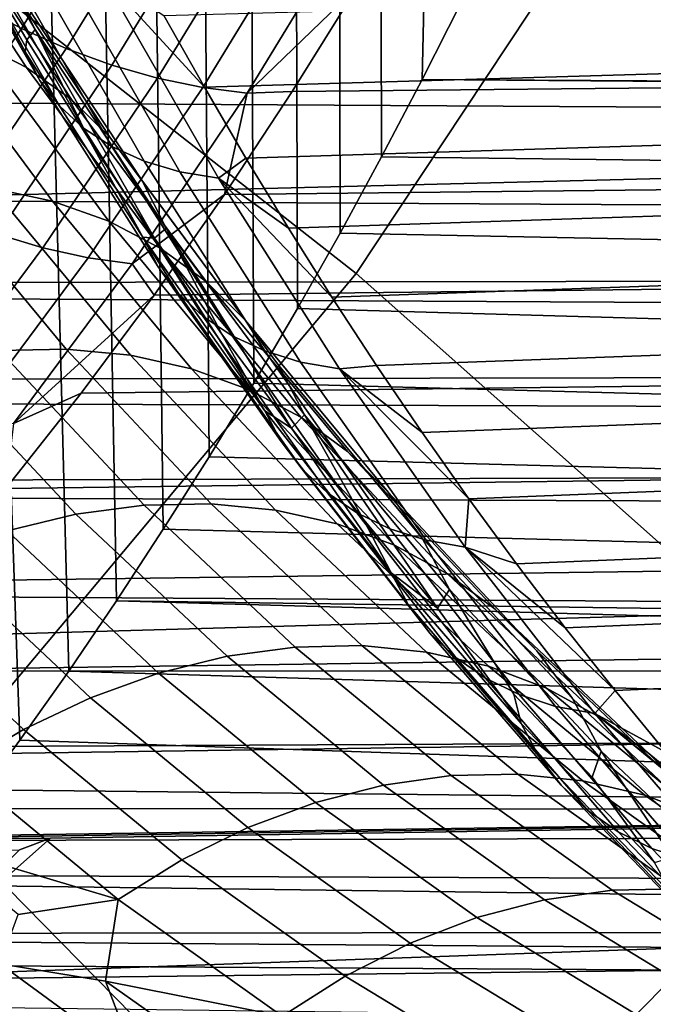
# Model space of a CAD drawing. Header units: metres. Extents: x -240 to 45, y -77 to 27.
# Tile 418 of 656: x -174.452 to -173.706, y -5.186 to -4.027. Entities that reach past the tile are written whole.
import ezdxf

# ---------------------------------------------------------------- set-up
doc = ezdxf.new("R2010")
doc.units = ezdxf.units.M
doc.layers.add('solid_102011X2', color=7, linetype='CONTINUOUS')

msp = doc.modelspace()

# ---------------------------------------------------------------- linework, layer by layer
at = {"layer": 'solid_102011X2'}
for points in [[(-173.978043, -4.09751, 300.59436), (-174.025665, -4.188366, 300.515106), (-174.02916, -2.673687, 300.509277), (-173.94014, -2.410217, 300.65741)], [(-173.978043, -4.09751, 300.59436), (-173.94014, -2.410217, 300.65741), (-173.931702, -4.005827, 300.671478)], [(-174.025665, -4.188366, 300.515106), (-174.074539, -4.278216, 300.433746), (-174.077606, -2.803968, 300.42865), (-174.02916, -2.673687, 300.509277)], [(-174.074539, -4.278216, 300.433746), (-174.12468, -4.366991, 300.350311), (-174.128754, -2.933301, 300.343536), (-174.077606, -2.803968, 300.42865)], [(-174.12468, -4.366991, 300.350311), (-174.176086, -4.454782, 300.26474), (-174.182632, -3.061506, 300.253845), (-174.128754, -2.933301, 300.343536)], [(-174.176086, -4.454782, 300.26474), (-174.228729, -4.541421, 300.177155), (-174.239273, -3.188482, 300.159576), (-174.182632, -3.061506, 300.253845)], [(-174.055435, -4.325553, 308.833588), (-174.789688, -3.749932, 307.528259), (-174.45546, -3.126841, 307.767365), (-173.64769, -3.710021, 309.129486)], [(-174.228729, -4.541421, 300.177155), (-174.282562, -4.626757, 300.087524), (-174.298691, -3.314078, 300.060699), (-174.239273, -3.188482, 300.159576)], [(-174.282562, -4.626757, 300.087524), (-174.337601, -4.710875, 299.995941), (-174.360825, -3.437961, 299.957275), (-174.298691, -3.314078, 300.060699)], [(-174.337601, -4.710875, 299.995941), (-174.393875, -4.793725, 299.902283), (-174.425735, -3.560153, 299.849274), (-174.360825, -3.437961, 299.957275)], [(-174.393875, -4.793725, 299.902283), (-174.451385, -4.875221, 299.80658), (-174.493484, -3.680475, 299.736511), (-174.425735, -3.560153, 299.849274)], [(-173.197433, -3.682834, 349.392975), (-175.061218, -3.724018, 348.052429), (-174.961182, -4.245782, 347.93277), (-173.100113, -4.19883, 349.273315)], [(-174.451385, -4.875221, 299.80658), (-174.510147, -4.955428, 299.708771), (-174.564056, -3.798908, 299.619049), (-174.493484, -3.680475, 299.736511)], [(-173.421371, -4.889576, 310.015717), (-174.055435, -4.325553, 308.833588), (-173.64769, -3.710021, 309.129486), (-172.899261, -4.279743, 310.422302)], [(-174.460556, -3.984445, 287.44809), (-174.604095, -3.740338, 287.209229), (-174.578384, -3.791634, 287.138245), (-174.433304, -4.038361, 287.3797)], [(-174.571213, -4.941859, 308.426849), (-175.198181, -4.372285, 307.225128), (-174.789688, -3.749932, 307.528259), (-174.055435, -4.325553, 308.833588)], [(-174.514435, -3.930549, 287.148102), (-174.443222, -4.050656, 287.266602), (-174.433304, -4.038361, 287.3797), (-174.578384, -3.791634, 287.138245)], [(-174.57782, -3.833431, 286.980347), (-174.445251, -4.064967, 287.200989), (-174.514435, -3.930549, 287.148102), (-174.582962, -3.808412, 287.034058)], [(-174.32106, -3.828202, 299.755524), (-174.372711, -3.802932, 299.751373), (-174.500153, -4.010528, 299.539276), (-174.449249, -4.037407, 299.542175)], [(-168.522324, -4.0479, 298.98053), (-168.3461, -3.936186, 298.968445), (-177.032715, -3.832849, 304.271484), (-177.115463, -3.971416, 304.208435)], [(-174.592377, -3.857262, 287.650055), (-174.443527, -4.083051, 287.897766), (-174.503189, -4.05265, 287.959778), (-174.651184, -3.828151, 287.71347)], [(-174.56134, -3.865381, 286.93512), (-174.427902, -4.09845, 287.157227), (-174.445251, -4.064967, 287.200989), (-174.57782, -3.833431, 286.980347)], [(-174.267853, -3.850166, 299.754181), (-174.32106, -3.828202, 299.755524), (-174.449249, -4.037407, 299.542175), (-174.396698, -4.060762, 299.539734)], [(-174.540588, -3.893328, 287.584137), (-174.390686, -4.120715, 287.833618), (-174.443527, -4.083051, 287.897766), (-174.592377, -3.857262, 287.650055)], [(-174.213791, -3.868528, 299.747314), (-174.267853, -3.850166, 299.754181), (-174.396698, -4.060762, 299.539734), (-174.343185, -4.080277, 299.531982)], [(-174.539093, -3.893984, 286.890106), (-174.404861, -4.128425, 287.113525), (-174.427902, -4.09845, 287.157227), (-174.56134, -3.865381, 286.93512)], [(-174.159576, -3.883039, 299.735046), (-174.213791, -3.868528, 299.747314), (-174.343185, -4.080277, 299.531982), (-174.289383, -4.095692, 299.519012)], [(-174.49646, -3.935899, 287.516541), (-174.345322, -4.165173, 287.768066), (-174.390686, -4.120715, 287.833618), (-174.540588, -3.893328, 287.584137)], [(-174.511368, -3.918859, 286.845947), (-174.37645, -4.154492, 287.070465), (-174.404861, -4.128425, 287.113525), (-174.539093, -3.893984, 286.890106)], [(-174.105911, -3.893503, 299.71756), (-174.159576, -3.883039, 299.735046), (-174.289383, -4.095692, 299.519012), (-174.236008, -4.106797, 299.501038)], [(-174.05365, -3.899769, 299.69516), (-174.105911, -3.893503, 299.71756), (-174.236008, -4.106797, 299.501038), (-174.183929, -4.113431, 299.478363)], [(-174.183929, -4.113431, 299.478363), (-174.054092, -3.987978, 299.583099), (-174.05365, -3.899769, 299.69516)], [(-174.478531, -3.939672, 286.803192), (-174.343048, -4.176304, 287.028687), (-174.37645, -4.154492, 287.070465), (-174.511368, -3.918859, 286.845947)], [(-174.445251, -4.064967, 287.200989), (-174.443222, -4.050656, 287.266602), (-174.514435, -3.930549, 287.148102)], [(-174.460556, -3.984445, 287.44809), (-174.307999, -4.21587, 287.701996), (-174.345322, -4.165173, 287.768066), (-174.49646, -3.935899, 287.516541)], [(-174.44104, -3.956147, 286.762451), (-174.305084, -4.19357, 286.988678), (-174.343048, -4.176304, 287.028687), (-174.478531, -3.939672, 286.803192)], [(-174.399368, -3.968063, 286.724213), (-174.263092, -4.206057, 286.951019), (-174.305084, -4.19357, 286.988678), (-174.44104, -3.956147, 286.762451)], [(-174.130905, -4.111642, 299.455231), (-170.325882, -4.073671, 297.22348), (-170.252487, -3.953498, 297.345612), (-174.054092, -3.987978, 299.583099)], [(-168.705673, -4.159426, 298.993408), (-168.522324, -4.0479, 298.98053), (-177.115463, -3.971416, 304.208435), (-177.201294, -4.109083, 304.142487)], [(-174.35408, -3.975261, 286.689056), (-174.217621, -4.213601, 286.916168), (-174.263092, -4.206057, 286.951019), (-174.399368, -3.968063, 286.724213)], [(-174.35408, -3.975261, 286.689056), (-174.28183, -4.022074, 286.698212), (-174.234222, -4.106452, 286.777435)], [(-174.217621, -4.213601, 286.916168), (-174.35408, -3.975261, 286.689056), (-174.234222, -4.106452, 286.777435), (-174.185394, -4.189868, 286.858704)], [(-174.307999, -4.21587, 287.701996), (-174.460556, -3.984445, 287.44809), (-174.433304, -4.038361, 287.3797), (-174.27916, -4.272175, 287.63623)], [(-174.183929, -4.113431, 299.478363), (-174.130905, -4.111642, 299.455231), (-174.054092, -3.987978, 299.583099)], [(-173.612854, -4.003764, 286.273346), (-173.565857, -4.086881, 286.350464), (-174.234222, -4.106452, 286.777435), (-174.28183, -4.022074, 286.698212)], [(-173.931702, -4.005827, 300.671478), (-169.893005, -4.006445, 298.24408), (-170.141891, -4.120197, 298.262817), (-173.978043, -4.09751, 300.59436)], [(-174.568924, -4.029892, 288.01889), (-174.413101, -4.240633, 288.278198), (-174.484497, -4.225231, 288.332916), (-174.639908, -4.015061, 288.07428)], [(-174.449249, -4.037407, 299.542175), (-174.500153, -4.010528, 299.539276), (-174.632492, -4.205735, 299.319031), (-174.582382, -4.234094, 299.320648)], [(-174.503189, -4.05265, 287.959778), (-174.346725, -4.264266, 288.220184), (-174.413101, -4.240633, 288.278198), (-174.568924, -4.029892, 288.01889)], [(-174.396698, -4.060762, 299.539734), (-174.449249, -4.037407, 299.542175), (-174.582382, -4.234094, 299.320648), (-174.530502, -4.258728, 299.317078)], [(-174.443222, -4.050656, 287.266602), (-174.369324, -4.168581, 287.389618), (-174.433304, -4.038361, 287.3797)], [(-174.29274, -4.284153, 287.51709), (-174.27916, -4.272175, 287.63623), (-174.433304, -4.038361, 287.3797)], [(-174.369324, -4.168581, 287.389618), (-174.29274, -4.284153, 287.51709), (-174.433304, -4.038361, 287.3797)], [(-174.443527, -4.083051, 287.897766), (-174.286209, -4.295836, 288.159637), (-174.346725, -4.264266, 288.220184), (-174.503189, -4.05265, 287.959778)], [(-174.445251, -4.064967, 287.200989), (-174.306793, -4.282976, 287.431427), (-174.369324, -4.168581, 287.389618), (-174.443222, -4.050656, 287.266602)], [(-174.343185, -4.080277, 299.531982), (-174.396698, -4.060762, 299.539734), (-174.530502, -4.258728, 299.317078), (-174.477524, -4.279305, 299.30838)], [(-174.427902, -4.09845, 287.157227), (-174.288559, -4.317852, 287.389099), (-174.306793, -4.282976, 287.431427), (-174.445251, -4.064967, 287.200989)], [(-174.210709, -4.232765, 299.322449), (-170.402039, -4.191519, 297.09671), (-170.325882, -4.073671, 297.22348), (-174.130905, -4.111642, 299.455231)], [(-174.289383, -4.095692, 299.519012), (-174.343185, -4.080277, 299.531982), (-174.477524, -4.279305, 299.30838), (-174.424149, -4.295549, 299.294739)], [(-174.390686, -4.120715, 287.833618), (-174.232285, -4.334949, 288.097229), (-174.286209, -4.295836, 288.159637), (-174.443527, -4.083051, 287.897766)], [(-173.565857, -4.086881, 286.350464), (-173.51767, -4.169077, 286.429535), (-174.185394, -4.189868, 286.858704), (-174.234222, -4.106452, 286.777435)], [(-174.404861, -4.128425, 287.113525), (-174.264725, -4.349075, 287.346741), (-174.288559, -4.317852, 287.389099), (-174.427902, -4.09845, 287.157227)], [(-174.236008, -4.106797, 299.501038), (-174.289383, -4.095692, 299.519012), (-174.424149, -4.295549, 299.294739), (-174.371078, -4.307245, 299.276245)], [(-173.978043, -4.09751, 300.59436), (-170.157761, -4.127373, 298.263885), (-170.395355, -4.233506, 298.278656), (-174.025665, -4.188366, 300.515106)], [(-173.978043, -4.09751, 300.59436), (-170.141891, -4.120197, 298.262817), (-170.157761, -4.127373, 298.263885)], [(-168.897964, -4.271338, 299.007538), (-168.705673, -4.159426, 298.993408), (-177.201294, -4.109083, 304.142487), (-177.276596, -4.225222, 304.084137)], [(-174.183929, -4.113431, 299.478363), (-174.236008, -4.106797, 299.501038), (-174.371078, -4.307245, 299.276245), (-174.319183, -4.31422, 299.253296)], [(-174.319183, -4.31422, 299.253296), (-174.210709, -4.232765, 299.322449), (-174.183929, -4.113431, 299.478363)], [(-174.183929, -4.113431, 299.478363), (-174.210709, -4.232765, 299.322449), (-174.130905, -4.111642, 299.455231)], [(-174.345322, -4.165173, 287.768066), (-174.185654, -4.381116, 288.033813), (-174.232285, -4.334949, 288.097229), (-174.390686, -4.120715, 287.833618)], [(-174.37645, -4.154492, 287.070465), (-174.235626, -4.376228, 287.30484), (-174.264725, -4.349075, 287.346741), (-174.404861, -4.128425, 287.113525)], [(-174.343048, -4.176304, 287.028687), (-174.201645, -4.398948, 287.264008), (-174.235626, -4.376228, 287.30484), (-174.37645, -4.154492, 287.070465)], [(-174.306793, -4.282976, 287.431427), (-174.29274, -4.284153, 287.51709), (-174.369324, -4.168581, 287.389618)], [(-174.307999, -4.21587, 287.701996), (-174.146881, -4.433763, 287.970123), (-174.185654, -4.381116, 288.033813), (-174.345322, -4.165173, 287.768066)], [(-173.51767, -4.169077, 286.429535), (-173.468307, -4.25031, 286.510559), (-174.135345, -4.272277, 286.941986), (-174.185394, -4.189868, 286.858704)], [(-174.305084, -4.19357, 286.988678), (-174.163239, -4.416932, 287.224762), (-174.201645, -4.398948, 287.264008), (-174.343048, -4.176304, 287.028687)], [(-174.263092, -4.206057, 286.951019), (-174.120911, -4.42994, 287.187653), (-174.163239, -4.416932, 287.224762), (-174.305084, -4.19357, 286.988678)], [(-174.293457, -4.351136, 299.184723), (-170.480957, -4.306862, 296.965363), (-170.402039, -4.191519, 297.09671), (-174.210709, -4.232765, 299.322449)], [(-174.217621, -4.213601, 286.916168), (-174.185394, -4.189868, 286.858704), (-174.135345, -4.272277, 286.941986)], [(-174.025665, -4.188366, 300.515106), (-170.395355, -4.233506, 298.278656), (-170.654175, -4.346341, 298.291809), (-174.074539, -4.278216, 300.433746)], [(-173.100113, -4.19883, 349.273315), (-174.961182, -4.245782, 347.93277), (-174.848129, -4.761007, 347.797546), (-172.990158, -4.70836, 349.138123)], [(-174.217621, -4.213601, 286.916168), (-174.075241, -4.437797, 287.153137), (-174.120911, -4.42994, 287.187653), (-174.263092, -4.206057, 286.951019)], [(-174.560043, -4.218252, 288.383667), (-174.396881, -4.414634, 288.655212), (-174.475571, -4.416216, 288.701416), (-174.638763, -4.219783, 288.429779)], [(-174.484497, -4.225231, 288.332916), (-174.321152, -4.421845, 288.604797), (-174.396881, -4.414634, 288.655212), (-174.560043, -4.218252, 288.383667)], [(-174.146881, -4.433763, 287.970123), (-174.307999, -4.21587, 287.701996), (-174.27916, -4.272175, 287.63623), (-174.116455, -4.492233, 287.907013)], [(-174.217621, -4.213601, 286.916168), (-174.135345, -4.272277, 286.941986), (-174.084061, -4.353629, 287.027344)], [(-174.075241, -4.437797, 287.153137), (-174.217621, -4.213601, 286.916168), (-174.084061, -4.353629, 287.027344), (-174.03157, -4.433873, 287.114685)], [(-168.997986, -4.327584, 299.015167), (-168.897964, -4.271338, 299.007538), (-177.276596, -4.225222, 304.084137), (-177.35408, -4.340679, 304.023682)], [(-174.413101, -4.240633, 288.278198), (-174.249329, -4.437761, 288.550781), (-174.321152, -4.421845, 288.604797), (-174.484497, -4.225231, 288.332916)], [(-174.346725, -4.264266, 288.220184), (-174.182297, -4.462183, 288.493866), (-174.249329, -4.437761, 288.550781), (-174.413101, -4.240633, 288.278198)], [(-174.319183, -4.31422, 299.253296), (-174.293457, -4.351136, 299.184723), (-174.210709, -4.232765, 299.322449)], [(-173.468307, -4.25031, 286.510559), (-173.417755, -4.330536, 286.593567), (-174.084061, -4.353629, 287.027344), (-174.135345, -4.272277, 286.941986)], [(-174.286209, -4.295836, 288.159637), (-174.120895, -4.494806, 288.434753), (-174.182297, -4.462183, 288.493866), (-174.346725, -4.264266, 288.220184)], [(-174.29274, -4.284153, 287.51709), (-174.21347, -4.39721, 287.648987), (-174.27916, -4.272175, 287.63623)], [(-174.131546, -4.507581, 287.785339), (-174.116455, -4.492233, 287.907013), (-174.27916, -4.272175, 287.63623)], [(-174.21347, -4.39721, 287.648987), (-174.131546, -4.507581, 287.785339), (-174.27916, -4.272175, 287.63623)], [(-174.424149, -4.295549, 299.294739), (-174.477524, -4.279305, 299.30838), (-174.616348, -4.465631, 299.077362), (-174.563416, -4.482638, 299.062958)], [(-174.306793, -4.282976, 287.431427), (-174.162979, -4.487407, 287.670746), (-174.29274, -4.284153, 287.51709)], [(-174.288559, -4.317852, 287.389099), (-174.14386, -4.523547, 287.629944), (-174.162979, -4.487407, 287.670746), (-174.306793, -4.282976, 287.431427)], [(-174.162979, -4.487407, 287.670746), (-174.21347, -4.39721, 287.648987), (-174.29274, -4.284153, 287.51709)], [(-174.074539, -4.278216, 300.433746), (-170.654175, -4.346341, 298.291809), (-170.918137, -4.458496, 298.302155), (-174.12468, -4.366991, 300.350311)], [(-174.371078, -4.307245, 299.276245), (-174.424149, -4.295549, 299.294739), (-174.563416, -4.482638, 299.062958), (-174.510635, -4.494877, 299.043976)], [(-174.232285, -4.334949, 288.097229), (-174.065903, -4.535223, 288.374146), (-174.120895, -4.494806, 288.434753), (-174.286209, -4.295836, 288.159637)], [(-174.319183, -4.31422, 299.253296), (-174.371078, -4.307245, 299.276245), (-174.510635, -4.494877, 299.043976), (-174.458923, -4.502166, 299.020752)], [(-174.379135, -4.466557, 299.042114), (-170.562622, -4.419525, 296.829437), (-170.480957, -4.306862, 296.965363), (-174.293457, -4.351136, 299.184723)], [(-174.458923, -4.502166, 299.020752), (-174.293457, -4.351136, 299.184723), (-174.319183, -4.31422, 299.253296)], [(-174.264725, -4.349075, 287.346741), (-174.119232, -4.555902, 287.588867), (-174.14386, -4.523547, 287.629944), (-174.288559, -4.317852, 287.389099)], [(-169.100403, -4.383939, 299.023132), (-168.997986, -4.327584, 299.015167), (-177.35408, -4.340679, 304.023682)], [(-174.023788, -5.499332, 309.536682), (-174.571213, -4.941859, 308.426849), (-174.055435, -4.325553, 308.833588), (-173.421371, -4.889576, 310.015717)], [(-173.417755, -4.330536, 286.593567), (-173.366028, -4.40971, 286.678528), (-174.03157, -4.433873, 287.114685), (-174.084061, -4.353629, 287.027344)], [(-169.205185, -4.440379, 299.031403), (-169.100403, -4.383939, 299.023132), (-177.35408, -4.340679, 304.023682), (-177.433685, -4.455201, 303.961029)], [(-174.185654, -4.381116, 288.033813), (-174.01799, -4.582931, 288.312866), (-174.065903, -4.535223, 288.374146), (-174.232285, -4.334949, 288.097229)], [(-174.458923, -4.502166, 299.020752), (-174.379135, -4.466557, 299.042114), (-174.293457, -4.351136, 299.184723)], [(-174.235626, -4.376228, 287.30484), (-174.089447, -4.584038, 287.548157), (-174.119232, -4.555902, 287.588867), (-174.264725, -4.349075, 287.346741)], [(-174.12468, -4.366991, 300.350311), (-170.918137, -4.458496, 298.302155), (-171.104843, -4.537365, 298.305786), (-174.176086, -4.454782, 300.26474)], [(-174.201645, -4.398948, 287.264008), (-174.054886, -4.607582, 287.50827), (-174.089447, -4.584038, 287.548157), (-174.235626, -4.376228, 287.30484)], [(-174.146881, -4.433763, 287.970123), (-173.977753, -4.637334, 288.251617), (-174.01799, -4.582931, 288.312866), (-174.185654, -4.381116, 288.033813)], [(-174.162979, -4.487407, 287.670746), (-174.131546, -4.507581, 287.785339), (-174.21347, -4.39721, 287.648987)], [(-174.163239, -4.416932, 287.224762), (-174.016006, -4.626218, 287.469788), (-174.054886, -4.607582, 287.50827), (-174.201645, -4.398948, 287.264008)], [(-174.396881, -4.414634, 288.655212), (-174.226288, -4.59669, 288.939087), (-174.304947, -4.598318, 288.985382), (-174.475571, -4.416216, 288.701416)], [(-174.321152, -4.421845, 288.604797), (-174.150375, -4.60411, 288.889008), (-174.226288, -4.59669, 288.939087), (-174.396881, -4.414634, 288.655212)], [(-173.366028, -4.40971, 286.678528), (-173.31311, -4.487782, 286.765442), (-173.977859, -4.512959, 287.204102), (-174.03157, -4.433873, 287.114685)], [(-174.556229, -4.426572, 288.742828), (-174.38533, -4.608973, 289.027252), (-174.466446, -4.628523, 289.064209), (-174.637863, -4.445574, 288.778931)], [(-174.475571, -4.416216, 288.701416), (-174.304947, -4.598318, 288.985382), (-174.38533, -4.608973, 289.027252), (-174.556229, -4.426572, 288.742828)], [(-174.467728, -4.578832, 298.894684), (-170.647018, -4.529321, 296.688995), (-170.562622, -4.419525, 296.829437), (-174.379135, -4.466557, 299.042114)], [(-174.249329, -4.437761, 288.550781), (-174.07811, -4.620485, 288.835724), (-174.150375, -4.60411, 288.889008), (-174.321152, -4.421845, 288.604797)], [(-174.120911, -4.42994, 287.187653), (-173.973358, -4.639697, 287.433228), (-174.016006, -4.626218, 287.469788), (-174.163239, -4.416932, 287.224762)], [(-174.182297, -4.462183, 288.493866), (-174.010422, -4.645612, 288.779907), (-174.07811, -4.620485, 288.835724), (-174.249329, -4.437761, 288.550781)], [(-173.977753, -4.637334, 288.251617), (-174.146881, -4.433763, 287.970123), (-174.116455, -4.492233, 287.907013), (-173.945709, -4.697755, 288.191193)], [(-174.075241, -4.437797, 287.153137), (-173.927475, -4.64784, 287.399048), (-173.973358, -4.639697, 287.433228), (-174.120911, -4.42994, 287.187653)], [(-174.075241, -4.437797, 287.153137), (-174.03157, -4.433873, 287.114685), (-173.977859, -4.512959, 287.204102)], [(-174.075241, -4.437797, 287.153137), (-173.977859, -4.512959, 287.204102), (-173.922943, -4.590838, 287.295502)], [(-174.075241, -4.437797, 287.153137), (-173.922943, -4.590838, 287.295502), (-173.927475, -4.64784, 287.399048)], [(-169.312347, -4.496893, 299.039978), (-169.205185, -4.440379, 299.031403), (-177.433685, -4.455201, 303.961029), (-177.443634, -4.469234, 303.953186)], [(-174.176086, -4.454782, 300.26474), (-171.104843, -4.537365, 298.305786), (-171.292725, -4.618382, 298.303253), (-174.228729, -4.541421, 300.177155)], [(-169.421906, -4.553468, 299.048828), (-169.312347, -4.496893, 299.039978), (-177.443634, -4.469234, 303.953186), (-177.522202, -4.578115, 303.890778)], [(-174.458923, -4.502166, 299.020752), (-174.467728, -4.578832, 298.894684), (-174.379135, -4.466557, 299.042114)], [(-174.120895, -4.494806, 288.434753), (-173.948135, -4.679177, 288.72226), (-174.010422, -4.645612, 288.779907), (-174.182297, -4.462183, 288.493866)], [(-174.162979, -4.487407, 287.670746), (-174.014343, -4.678219, 287.918152), (-174.131546, -4.507581, 287.785339)], [(-174.14386, -4.523547, 287.629944), (-173.994324, -4.715502, 287.878815), (-174.014343, -4.678219, 287.918152), (-174.162979, -4.487407, 287.670746)], [(-174.131546, -4.507581, 287.785339), (-174.046997, -4.615086, 287.926056), (-174.116455, -4.492233, 287.907013)], [(-174.065903, -4.535223, 288.374146), (-173.892044, -4.720762, 288.663483), (-173.948135, -4.679177, 288.72226), (-174.120895, -4.494806, 288.434753)], [(-173.959854, -4.719553, 288.071075), (-173.945709, -4.697755, 288.191193), (-174.116455, -4.492233, 287.907013)], [(-174.046997, -4.615086, 287.926056), (-173.959854, -4.719553, 288.071075), (-174.116455, -4.492233, 287.907013)], [(-173.31311, -4.487782, 286.765442), (-173.259018, -4.564702, 286.854309), (-173.922943, -4.590838, 287.295502), (-173.977859, -4.512959, 287.204102)], [(-174.014343, -4.678219, 287.918152), (-174.046997, -4.615086, 287.926056), (-174.131546, -4.507581, 287.785339)], [(-174.559204, -4.687762, 298.742462), (-170.7341, -4.63607, 296.544067), (-170.647018, -4.529321, 296.688995), (-174.467728, -4.578832, 298.894684)], [(-174.119232, -4.555902, 287.588867), (-173.968903, -4.748879, 287.839081), (-173.994324, -4.715502, 287.878815), (-174.14386, -4.523547, 287.629944)], [(-174.228729, -4.541421, 300.177155), (-171.292725, -4.618382, 298.303253), (-171.482178, -4.701474, 298.294403), (-174.282562, -4.626757, 300.087524)], [(-174.01799, -4.582931, 288.312866), (-173.84285, -4.769847, 288.60434), (-173.892044, -4.720762, 288.663483), (-174.065903, -4.535223, 288.374146)], [(-169.533844, -4.610088, 299.057953), (-169.421906, -4.553468, 299.048828), (-177.522202, -4.578115, 303.890778)], [(-174.089447, -4.584038, 287.548157), (-173.938416, -4.777906, 287.7995), (-173.968903, -4.748879, 287.839081), (-174.119232, -4.555902, 287.588867)], [(-173.259018, -4.564702, 286.854309), (-173.203766, -4.640424, 286.945099), (-173.866806, -4.667458, 287.388916), (-173.922943, -4.590838, 287.295502)], [(-169.788086, -4.73699, 299.076324), (-169.533844, -4.610088, 299.057953), (-177.522202, -4.578115, 303.890778), (-177.602661, -4.686119, 303.826355)], [(-174.054886, -4.607582, 287.50827), (-173.903275, -4.802194, 287.76059), (-173.938416, -4.777906, 287.7995), (-174.089447, -4.584038, 287.548157)], [(-173.977753, -4.637334, 288.251617), (-173.801147, -4.825821, 288.545532), (-173.84285, -4.769847, 288.60434), (-174.01799, -4.582931, 288.312866)], [(-174.304947, -4.598318, 288.985382), (-174.127457, -4.765372, 289.280762), (-174.207565, -4.776293, 289.32309), (-174.38533, -4.608973, 289.027252)], [(-174.226288, -4.59669, 288.939087), (-174.048859, -4.763704, 289.234406), (-174.127457, -4.765372, 289.280762), (-174.304947, -4.598318, 288.985382)], [(-174.150375, -4.60411, 288.889008), (-173.972733, -4.771308, 289.184631), (-174.048859, -4.763704, 289.234406), (-174.226288, -4.59669, 288.939087)], [(-173.927475, -4.64784, 287.399048), (-173.922943, -4.590838, 287.295502), (-173.866806, -4.667458, 287.388916)], [(-174.38533, -4.608973, 289.027252), (-174.207565, -4.776293, 289.32309), (-174.288162, -4.79633, 289.360931), (-174.466446, -4.628523, 289.064209)], [(-174.07811, -4.620485, 288.835724), (-173.90004, -4.788092, 289.13208), (-173.972733, -4.771308, 289.184631), (-174.150375, -4.60411, 288.889008)], [(-174.016006, -4.626218, 287.469788), (-173.863953, -4.821419, 287.72287), (-173.903275, -4.802194, 287.76059), (-174.054886, -4.607582, 287.50827)], [(-174.010422, -4.645612, 288.779907), (-173.831696, -4.813845, 289.077362), (-173.90004, -4.788092, 289.13208), (-174.07811, -4.620485, 288.835724)], [(-174.014343, -4.678219, 287.918152), (-173.959854, -4.719553, 288.071075), (-174.046997, -4.615086, 287.926056)], [(-174.466446, -4.628523, 289.064209), (-174.288162, -4.79633, 289.360931), (-174.368271, -4.825234, 289.393738), (-174.547302, -4.656725, 289.095795)], [(-174.282562, -4.626757, 300.087524), (-171.482178, -4.701474, 298.294403), (-171.590363, -4.749439, 298.286469), (-174.337601, -4.710875, 299.995941)], [(-173.973358, -4.639697, 287.433228), (-173.820953, -4.835325, 287.686859), (-173.863953, -4.821419, 287.72287), (-174.016006, -4.626218, 287.469788)], [(-174.653503, -4.793117, 298.58551), (-170.823853, -4.739569, 296.394714), (-170.7341, -4.63607, 296.544067), (-174.559204, -4.687762, 298.742462)], [(-173.948135, -4.679177, 288.72226), (-173.768524, -4.848245, 289.021179), (-173.831696, -4.813845, 289.077362), (-174.010422, -4.645612, 288.779907)], [(-173.801147, -4.825821, 288.545532), (-173.977753, -4.637334, 288.251617), (-173.945709, -4.697755, 288.191193), (-173.767471, -4.887987, 288.487823)], [(-173.927475, -4.64784, 287.399048), (-173.774887, -4.843725, 287.653015), (-173.820953, -4.835325, 287.686859), (-173.973358, -4.639697, 287.433228)], [(-173.203766, -4.640424, 286.945099), (-173.147354, -4.714899, 287.037842), (-173.809494, -4.742764, 287.484314), (-173.866806, -4.667458, 287.388916)], [(-174.547302, -4.656725, 289.095795), (-174.368271, -4.825234, 289.393738), (-174.446869, -4.862644, 289.421143), (-174.626862, -4.693226, 289.121613)], [(-173.927475, -4.64784, 287.399048), (-173.866806, -4.667458, 287.388916), (-173.809494, -4.742764, 287.484314)], [(-173.927475, -4.64784, 287.399048), (-173.809494, -4.742764, 287.484314), (-173.750977, -4.816701, 287.581696)], [(-173.927475, -4.64784, 287.399048), (-173.750977, -4.816701, 287.581696), (-173.774887, -4.843725, 287.653015)], [(-174.014343, -4.678219, 287.918152), (-173.861343, -4.85542, 288.172791), (-173.959854, -4.719553, 288.071075)], [(-173.994324, -4.715502, 287.878815), (-173.840439, -4.893732, 288.134918), (-173.861343, -4.85542, 288.172791), (-174.014343, -4.678219, 287.918152)], [(-173.892044, -4.720762, 288.663483), (-173.711334, -4.890865, 288.964264), (-173.768524, -4.848245, 289.021179), (-173.948135, -4.679177, 288.72226)], [(-169.902557, -4.794131, 299.082642), (-169.788086, -4.73699, 299.076324), (-177.602661, -4.686119, 303.826355), (-177.68483, -4.792951, 303.76001)], [(-174.626862, -4.693226, 289.121613), (-174.446869, -4.862644, 289.421143), (-174.522995, -4.908093, 289.44281), (-174.704147, -4.737571, 289.141296)], [(-173.861343, -4.85542, 288.172791), (-173.870148, -4.820777, 288.220367), (-173.945709, -4.697755, 288.191193), (-173.959854, -4.719553, 288.071075)], [(-173.870148, -4.820777, 288.220367), (-173.777939, -4.918582, 288.37384), (-173.767471, -4.887987, 288.487823), (-173.945709, -4.697755, 288.191193)], [(-172.990158, -4.70836, 349.138123), (-174.848129, -4.761007, 347.797546), (-174.722214, -5.268893, 347.646942), (-172.867676, -5.210632, 348.987518)], [(-174.337601, -4.710875, 299.995941), (-171.672119, -4.785895, 298.279114), (-171.862244, -4.871292, 298.257263), (-174.393875, -4.793725, 299.902283)], [(-174.337601, -4.710875, 299.995941), (-171.590363, -4.749439, 298.286469), (-171.672119, -4.785895, 298.279114)], [(-173.968903, -4.748879, 287.839081), (-173.814209, -4.928031, 288.096527), (-173.840439, -4.893732, 288.134918), (-173.994324, -4.715502, 287.878815)], [(-173.147354, -4.714899, 287.037842), (-173.089798, -4.788072, 287.132477), (-173.750977, -4.816701, 287.581696), (-173.809494, -4.742764, 287.484314)], [(-173.84285, -4.769847, 288.60434), (-173.660828, -4.941173, 288.907257), (-173.711334, -4.890865, 288.964264), (-173.892044, -4.720762, 288.663483)], [(-174.75058, -4.894685, 298.42392), (-170.916183, -4.839608, 296.241058), (-170.823853, -4.739569, 296.394714), (-174.653503, -4.793117, 298.58551)], [(-173.938416, -4.777906, 287.7995), (-173.783035, -4.957859, 288.058075), (-173.814209, -4.928031, 288.096527), (-173.968903, -4.748879, 287.839081)], [(-174.127457, -4.765372, 289.280762), (-173.94371, -4.916695, 289.586548), (-174.023544, -4.927849, 289.629364), (-174.207565, -4.776293, 289.32309)], [(-174.048859, -4.763704, 289.234406), (-173.865158, -4.914991, 289.540131), (-173.94371, -4.916695, 289.586548), (-174.127457, -4.765372, 289.280762)], [(-173.972733, -4.771308, 289.184631), (-173.788834, -4.922758, 289.490692), (-173.865158, -4.914991, 289.540131), (-174.048859, -4.763704, 289.234406)], [(-173.90004, -4.788092, 289.13208), (-173.715714, -4.9399, 289.438843), (-173.788834, -4.922758, 289.490692), (-173.972733, -4.771308, 289.184631)], [(-173.801147, -4.825821, 288.545532), (-173.617645, -4.998541, 288.850922), (-173.660828, -4.941173, 288.907257), (-173.84285, -4.769847, 288.60434)], [(-174.207565, -4.776293, 289.32309), (-174.023544, -4.927849, 289.629364), (-174.103622, -4.948314, 289.66806), (-174.288162, -4.79633, 289.360931)], [(-173.903275, -4.802194, 287.76059), (-173.747314, -4.982818, 288.020142), (-173.783035, -4.957859, 288.058075), (-173.938416, -4.777906, 287.7995)], [(-170.035583, -4.860553, 299.088409), (-169.902557, -4.794131, 299.082642), (-177.68483, -4.792951, 303.76001), (-177.768661, -4.898553, 303.691711)], [(-174.393875, -4.793725, 299.902283), (-171.862244, -4.871292, 298.257263), (-172.05191, -4.957064, 298.228973), (-174.451385, -4.875221, 299.80658)], [(-174.288162, -4.79633, 289.360931), (-174.103622, -4.948314, 289.66806), (-174.182983, -4.977835, 289.702118), (-174.368271, -4.825234, 289.393738)], [(-173.831696, -4.813845, 289.077362), (-173.646698, -4.966202, 289.385254), (-173.715714, -4.9399, 289.438843), (-173.90004, -4.788092, 289.13208)], [(-173.089798, -4.788072, 287.132477), (-173.031097, -4.859891, 287.229034), (-173.691284, -4.889223, 287.68103), (-173.750977, -4.816701, 287.581696)], [(-173.863953, -4.821419, 287.72287), (-173.707535, -5.002573, 287.983185), (-173.747314, -4.982818, 288.020142), (-173.903275, -4.802194, 287.76059)], [(-173.861343, -4.85542, 288.172791), (-173.704407, -5.019063, 288.43396), (-173.777939, -4.918582, 288.37384), (-173.870148, -4.820777, 288.220367)], [(-173.820953, -4.835325, 287.686859), (-173.664215, -5.016863, 287.947723), (-173.707535, -5.002573, 287.983185), (-173.863953, -4.821419, 287.72287)], [(-173.768524, -4.848245, 289.021179), (-173.582626, -5.001337, 289.330566), (-173.646698, -4.966202, 289.385254), (-173.831696, -4.813845, 289.077362)], [(-173.774887, -4.843725, 287.653015), (-173.750977, -4.816701, 287.581696), (-173.691284, -4.889223, 287.68103)], [(-174.368271, -4.825234, 289.393738), (-174.182983, -4.977835, 289.702118), (-174.260605, -5.016043, 289.73114), (-174.446869, -4.862644, 289.421143)], [(-173.617645, -4.998541, 288.850922), (-173.801147, -4.825821, 288.545532), (-173.767471, -4.887987, 288.487823), (-173.582321, -5.062254, 288.795959)], [(-174.850388, -4.99227, 298.257812), (-171.011047, -4.936011, 296.08313), (-170.916183, -4.839608, 296.241058), (-174.75058, -4.894685, 298.42392)], [(-173.774887, -4.843725, 287.653015), (-173.617935, -5.025495, 287.914215), (-173.664215, -5.016863, 287.947723), (-173.820953, -4.835325, 287.686859)], [(-173.774887, -4.843725, 287.653015), (-173.691284, -4.889223, 287.68103), (-173.630417, -4.960268, 287.782318)], [(-173.774887, -4.843725, 287.653015), (-173.630417, -4.960268, 287.782318), (-173.617935, -5.025495, 287.914215)], [(-173.840439, -4.893732, 288.134918), (-173.682617, -5.058298, 288.397583), (-173.704407, -5.019063, 288.43396), (-173.861343, -4.85542, 288.172791)], [(-173.711334, -4.890865, 288.964264), (-173.524338, -5.044867, 289.275452), (-173.582626, -5.001337, 289.330566), (-173.768524, -4.848245, 289.021179)], [(-170.271835, -4.978624, 299.094269), (-170.035583, -4.860553, 299.088409), (-177.768661, -4.898553, 303.691711)], [(-174.446869, -4.862644, 289.421143), (-174.260605, -5.016043, 289.73114), (-174.335541, -5.062462, 289.754761), (-174.522995, -4.908093, 289.44281)], [(-174.510147, -4.955428, 299.708771), (-174.451385, -4.875221, 299.80658), (-172.05191, -4.957064, 298.228973)], [(-173.616226, -6.04834, 310.476532), (-174.023788, -5.499332, 309.536682), (-173.421371, -4.889576, 310.015717), (-172.859894, -5.441281, 311.117035)], [(-173.704407, -5.019063, 288.43396), (-173.683273, -5.012781, 288.531403), (-173.767471, -4.887987, 288.487823), (-173.777939, -4.918582, 288.37384)], [(-173.683273, -5.012781, 288.531403), (-173.586227, -5.103193, 288.692902), (-173.582321, -5.062254, 288.795959), (-173.767471, -4.887987, 288.487823)], [(-173.660828, -4.941173, 288.907257), (-173.472534, -5.096248, 289.220642), (-173.524338, -5.044867, 289.275452), (-173.711334, -4.890865, 288.964264)], [(-170.276138, -4.98077, 299.09433), (-170.271835, -4.978624, 299.094269), (-177.768661, -4.898553, 303.691711), (-177.854187, -5.003017, 303.621399)], [(-173.814209, -4.928031, 288.096527), (-173.655609, -5.093424, 288.360474), (-173.682617, -5.058298, 288.397583), (-173.840439, -4.893732, 288.134918)], [(-174.522995, -4.908093, 289.44281), (-174.335541, -5.062462, 289.754761), (-174.553558, -4.997462, 289.528412)], [(-173.94371, -4.916695, 289.586548), (-173.754349, -5.051688, 289.901733), (-173.833878, -5.063045, 289.945007), (-174.023544, -4.927849, 289.629364)], [(-173.865158, -4.914991, 289.540131), (-173.675827, -5.049953, 289.855225), (-173.754349, -5.051688, 289.901733), (-173.94371, -4.916695, 289.586548)], [(-173.788834, -4.922758, 289.490692), (-173.599304, -5.057861, 289.806122), (-173.675827, -5.049953, 289.855225), (-173.865158, -4.914991, 289.540131)], [(-173.715714, -4.9399, 289.438843), (-173.525742, -5.075314, 289.755005), (-173.599304, -5.057861, 289.806122), (-173.788834, -4.922758, 289.490692)], [(-171.011047, -4.936011, 296.08313), (-174.850388, -4.99227, 298.257812), (-174.632874, -4.991327, 298.129364)], [(-174.632874, -4.991327, 298.129364), (-174.415344, -4.990384, 298.000916), (-171.011047, -4.936011, 296.08313)], [(-174.598038, -5.152522, 297.696869), (-171.108398, -5.028571, 295.921112), (-171.011047, -4.936011, 296.08313), (-174.415344, -4.990384, 298.000916)], [(-174.023544, -4.927849, 289.629364), (-173.833878, -5.063045, 289.945007), (-173.913437, -5.08388, 289.984558), (-174.103622, -4.948314, 289.66806)], [(-173.783035, -4.957859, 288.058075), (-173.623734, -5.123971, 288.323212), (-173.655609, -5.093424, 288.360474), (-173.814209, -4.928031, 288.096527)], [(-174.780319, -6.113339, 308.881348), (-175.17421, -5.558501, 307.936584), (-174.571213, -4.941859, 308.426849), (-174.023788, -5.499332, 309.536682)], [(-174.103622, -4.948314, 289.66806), (-173.913437, -5.08388, 289.984558), (-173.99205, -5.113936, 290.019867), (-174.182983, -4.977835, 289.702118)], [(-173.646698, -4.966202, 289.385254), (-173.456055, -5.102093, 289.702515), (-173.525742, -5.075314, 289.755005), (-173.715714, -4.9399, 289.438843)], [(-174.510147, -4.955428, 299.708771), (-172.05191, -4.957064, 298.228973), (-172.240921, -5.042923, 298.194092), (-174.57016, -5.034289, 299.608887)], [(-173.747314, -4.982818, 288.020142), (-173.587448, -5.149531, 288.286224), (-173.623734, -5.123971, 288.323212), (-173.783035, -4.957859, 288.058075)], [(-170.510025, -5.097705, 299.09433), (-170.276138, -4.98077, 299.09433), (-177.854187, -5.003017, 303.621399)], [(-174.182983, -4.977835, 289.702118), (-173.99205, -5.113936, 290.019867), (-174.06871, -5.152837, 290.050537), (-174.260605, -5.016043, 289.73114)], [(-173.707535, -5.002573, 287.983185), (-173.547195, -5.169763, 288.250031), (-173.587448, -5.149531, 288.286224), (-173.747314, -4.982818, 288.020142)], [(-174.451675, -5.004269, 297.994568), (-174.415344, -4.990384, 298.000916), (-174.632874, -4.991327, 298.129364), (-174.863953, -5.007951, 298.234741)], [(-174.451675, -5.004269, 297.994568), (-174.598038, -5.152522, 297.696869), (-174.415344, -4.990384, 298.000916)], [(-170.510025, -5.097705, 299.09433), (-177.854187, -5.003017, 303.621399), (-177.941284, -5.106142, 303.549133)], [(-174.335541, -5.062462, 289.754761), (-174.453232, -5.080187, 289.695374), (-174.553558, -4.997462, 289.528412)], [(-173.664215, -5.016863, 287.947723), (-173.503555, -5.184397, 288.215118), (-173.547195, -5.169763, 288.250031), (-173.707535, -5.002573, 287.983185)], [(-174.260605, -5.016043, 289.73114), (-174.06871, -5.152837, 290.050537), (-174.142471, -5.200099, 290.076111), (-174.335541, -5.062462, 289.754761)], [(-174.602966, -5.15661, 297.68869), (-171.20816, -5.117112, 295.755096), (-171.108398, -5.028571, 295.921112), (-174.598038, -5.152522, 297.696869)], [(-174.57016, -5.034289, 299.608887), (-172.240921, -5.042923, 298.194092), (-172.429047, -5.128474, 298.152802), (-174.631393, -5.11165, 299.506989)], [(-173.754349, -5.051688, 289.901733), (-173.559982, -5.1698, 290.225189), (-173.639236, -5.181328, 290.268951), (-173.833878, -5.063045, 289.945007)], [(-173.675827, -5.049953, 289.855225), (-173.481506, -5.168038, 290.178619), (-173.559982, -5.1698, 290.225189), (-173.754349, -5.051688, 289.901733)], [(-174.474548, -5.138266, 289.753448), (-174.453232, -5.080187, 289.695374), (-174.335541, -5.062462, 289.754761), (-174.350693, -5.158613, 289.866058)], [(-174.335541, -5.062462, 289.754761), (-174.142471, -5.200099, 290.076111), (-174.350693, -5.158613, 289.866058)], [(-173.833878, -5.063045, 289.945007), (-173.639236, -5.181328, 290.268951), (-173.718277, -5.202481, 290.309387), (-173.913437, -5.08388, 289.984558)], [(-173.913437, -5.08388, 289.984558), (-173.718277, -5.202481, 290.309387), (-173.796127, -5.232994, 290.345947), (-173.99205, -5.113936, 290.019867)], [(-170.643219, -5.164303, 299.091705), (-170.510025, -5.097705, 299.09433), (-177.941284, -5.106142, 303.549133), (-177.952698, -5.119415, 303.539612)], [(-170.737427, -5.211436, 299.088623), (-170.643219, -5.164303, 299.091705), (-177.952698, -5.119415, 303.539612), (-178.045395, -5.225366, 303.461823)], [(-174.788452, -5.300263, 297.380005), (-171.310242, -5.201414, 295.585205), (-171.20816, -5.117112, 295.755096), (-174.602966, -5.15661, 297.68869)], [(-174.631393, -5.11165, 299.506989), (-172.429047, -5.128474, 298.152802), (-172.616302, -5.213504, 298.10498), (-174.693863, -5.187505, 299.403015)], [(-173.99205, -5.113936, 290.019867), (-173.796127, -5.232994, 290.345947), (-173.871811, -5.272486, 290.378204), (-174.06871, -5.152837, 290.050537)], [(-174.364029, -5.287633, 290.039703), (-174.526062, -5.168911, 289.77005), (-174.474548, -5.138266, 289.753448), (-174.313171, -5.256512, 290.022003)], [(-174.313171, -5.256512, 290.022003), (-174.474548, -5.138266, 289.753448), (-174.350693, -5.158613, 289.866058)], [(-174.06871, -5.152837, 290.050537), (-173.871811, -5.272486, 290.378204), (-173.944397, -5.320465, 290.405762), (-174.142471, -5.200099, 290.076111)], [(-174.416885, -5.312344, 290.061249), (-174.579437, -5.193245, 289.790741), (-174.526062, -5.168911, 289.77005), (-174.364029, -5.287633, 290.039703)], [(-174.142471, -5.200099, 290.076111), (-174.246033, -5.232541, 290.040222), (-174.350693, -5.158613, 289.866058)], [(-174.313171, -5.256512, 290.022003), (-174.350693, -5.158613, 289.866058), (-174.246033, -5.232541, 290.040222)], [(-173.639236, -5.181328, 290.268951), (-173.440277, -5.28223, 290.600067), (-173.518799, -5.303648, 290.641357), (-173.718277, -5.202481, 290.309387)]]:
    msp.add_3dface(points, dxfattribs=at)

doc.saveas('drawing.dxf')
